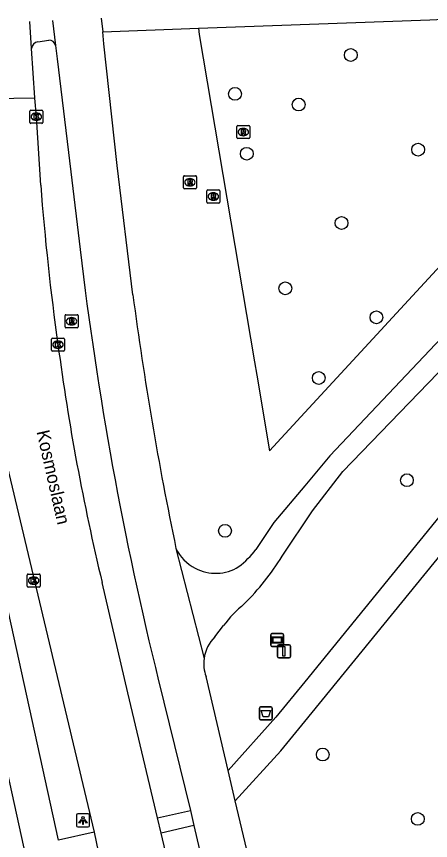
# Model space of a CAD drawing. Extents: x 161928 to 163055, y 386475 to 387428.
# Drawn here: x 162977.9 to 163009.6, y 387246.4 to 387309.3 of the extents above; entities that cross this region are included whole.
import ezdxf

# ---------------------------------------------------------------- set-up
doc = ezdxf.new("R2010")
doc.units = 0
for name, color, linetype in [('IMGEO_Afvalbak', 7, 'Continuous'), ('IMGEO_Boom', 7, 'Continuous'), ('IMGEO_Fietspad_gesloten', 7, 'Continuous'), ('IMGEO_Groenvoorziening', 7, 'Continuous'), ('IMGEO_Kolk', 7, 'Continuous'), ('IMGEO_Lichtpunt', 7, 'Continuous'), ('IMGEO_Openbare_ruimte_label', 7, 'Continuous'), ('IMGEO_Rijbaan_lokaal_gesloten', 7, 'Continuous'), ('IMGEO_Rijbaan_lokaal_open', 7, 'Continuous'), ('IMGEO_Rioolput', 7, 'Continuous'), ('IMGEO_Verkeersbordpaal', 7, 'Continuous'), ('IMGEO_Verklikker', 7, 'Continuous'), ('IMGEO_Voetpad_halfverhard', 7, 'Continuous'), ('IMGEO_Voetpad_onverhard', 7, 'Continuous'), ('IMGEO_Voetpad_open', 7, 'Continuous')]:
    doc.layers.add(name, color=color, linetype=linetype)

msp = doc.modelspace()

# ---------------------------------------------------------------- linework, layer by layer
at = {"layer": 'IMGEO_Afvalbak'}
for p, q in [((162996.524, 387255.674), (162996.524, 387256.474)), ((162996.524, 387256.474), (162996.524, 387255.674)), ((162996.624, 387256.574), (162997.414, 387256.574)), ((162997.414, 387256.574), (162996.624, 387256.574)), ((162997.514, 387256.474), (162997.514, 387255.674)), ((162997.514, 387255.674), (162997.514, 387256.474)), ((162997.414, 387255.574), (162996.624, 387255.574)), ((162996.624, 387255.574), (162997.414, 387255.574))]:
    msp.add_line(p, q, dxfattribs=at)
msp.add_lwpolyline([(162996.667, 387256.288), (162997.371, 387256.288), (162997.222, 387255.818), (162996.816, 387255.818), (162996.667, 387256.288)], dxfattribs=at)
for centre, start, end in [((162996.624, 387256.474), 90, 180), ((162996.624, 387256.474), 90, 180), ((162997.414, 387256.474), 0, 90), ((162997.414, 387256.474), 360, 90), ((162996.624, 387255.674), 180, 270), ((162996.624, 387255.674), 180, 270), ((162997.414, 387255.674), 270, 0), ((162997.414, 387255.674), 270, 0)]:
    msp.add_arc(centre, 0.1, start, end, dxfattribs=at)
at = {"layer": 'IMGEO_Boom'}
for centre in [(163003.519, 387306.397), (162994.658, 387303.429), (162999.529, 387302.612), (163008.669, 387299.165), (162995.563, 387298.849), (163002.81, 387293.557), (162998.507, 387288.568), (163005.48, 387286.342), (163001.069, 387281.714), (163007.813, 387273.896), (162993.898, 387270.027), (163001.375, 387252.93), (163008.643, 387248.006)]:
    msp.add_circle(centre, 0.489, dxfattribs=at)
at = {"layer": 'IMGEO_Fietspad_gesloten'}
for points in [[(162980.709, 387309.033), (162980.931, 387307.132)], [(162984.422, 387309.21), (162984.54, 387308.169)], [(163032.859, 387309.244), (163030.904, 387306.638), (163027.507, 387302.795), (163001.917, 387275.757), (163000, 387273.475), (162997.635, 387270.66), (162996.266, 387268.601)], [(162998.265, 387268.079), (163000.597, 387271.551), (163002.912, 387274.552), (163026.167, 387298.614), (163030.516, 387303.342), (163034.576, 387308.416)], [(162986.85, 387288.065), (162985.639, 387297.956), (162984.639, 387307.245), (162984.54, 387308.169)], [(162980.931, 387307.132), (162981.071, 387306.113), (162982.097, 387297.48), (162982.817, 387291.528)], [(162990.147, 387268.679), (162992.292, 387260.261)], [(162993.121, 387261.915), (162993.769, 387262.781)], [(162988.818, 387258.575), (162991.246, 387248.66)], [(162994.149, 387251.697), (162992.447, 387258.903)], [(162994.683, 387249.399), (162994.149, 387251.697)], [(163001.306, 387221.467), (162999.033, 387231.084), (162994.683, 387249.399)], [(162991.246, 387248.66), (162991.519, 387247.506)], [(162991.519, 387247.506), (162995.575, 387230.114), (162998.161, 387219.176)]]:
    msp.add_lwpolyline(points, dxfattribs=at)
for centre, radius, start, end in [((163248.112, 387322.817), 267.134, 186.7265, 193.91532), ((163253.379, 387323.421), 268.864, 187.55627, 191.74775), ((162993.169, 387270.138), 3.356, 205.7751, 242.25802), ((162990.477, 387273.106), 7.335, 307.62467, 322.11251), ((162980.291, 387279.391), 21.238, 315.2412, 327.8162), ((162993.17, 387270.144), 3.362, 242.299, 302.07991), ((163002.197, 387256.231), 10.674, 129.7537, 142.14544), ((162995.088, 387259.895), 2.819, 134.22589, 172.53321), ((162995.087, 387259.892), 2.819, 172.48118, 200.54177)]:
    msp.add_arc(centre, radius, start, end, dxfattribs=at)
at = {"layer": 'IMGEO_Groenvoorziening'}
msp.add_lwpolyline([(162991.869, 387308.44), (162991.928, 387307.953), (162996.152, 387282.957), (162996.326, 387281.929), (162997.304, 387276.142), (163000, 387279.062), (163012.222, 387292.302), (163030.017, 387309.271)], dxfattribs=at)
at = {"layer": 'IMGEO_Kolk'}
for p, q in [((162978.966, 387301.25), (162978.966, 387302.102)), ((162979.041, 387302.176), (162979.893, 387302.176)), ((162979.454, 387301.956), (162979.479, 387301.956)), ((162979.967, 387302.102), (162979.967, 387301.25)), ((162979.477, 387301.396), (162979.452, 387301.396)), ((162979.893, 387301.176), (162979.041, 387301.176)), ((162980.619, 387283.83), (162980.619, 387284.682)), ((162980.694, 387284.756), (162981.546, 387284.756)), ((162981.107, 387284.536), (162981.132, 387284.536)), ((162981.62, 387284.682), (162981.62, 387283.83)), ((162981.546, 387283.756), (162980.694, 387283.756)), ((162981.13, 387283.976), (162981.105, 387283.976)), ((162978.836, 387266.725), (162979.688, 387266.725)), ((162978.761, 387265.799), (162978.761, 387266.651)), ((162979.249, 387266.505), (162979.274, 387266.505)), ((162979.762, 387266.651), (162979.762, 387265.799)), ((162979.688, 387265.725), (162978.836, 387265.725)), ((162979.272, 387265.945), (162979.247, 387265.945))]:
    msp.add_line(p, q, dxfattribs=at)
for points in [[(162978.966, 387301.25), (162978.966, 387302.102)], [(162979.041, 387302.176), (162979.893, 387302.176)], [(162979.967, 387302.102), (162979.967, 387301.25)], [(162979.287, 387301.876), (162979.41, 387301.876), (162979.41, 387301.725), (162979.54, 387301.876), (162979.704, 387301.876), (162979.558, 387301.725), (162979.711, 387301.476), (162979.559, 387301.476), (162979.474, 387301.64), (162979.41, 387301.573), (162979.41, 387301.476), (162979.287, 387301.476), (162979.287, 387301.876)], [(162979.893, 387301.176), (162979.041, 387301.176)], [(162980.619, 387283.83), (162980.619, 387284.682)], [(162980.694, 387284.756), (162981.546, 387284.756)], [(162980.94, 387284.456), (162981.063, 387284.456), (162981.063, 387284.305), (162981.193, 387284.456), (162981.357, 387284.456), (162981.211, 387284.305), (162981.364, 387284.056), (162981.212, 387284.056), (162981.127, 387284.22), (162981.063, 387284.153), (162981.063, 387284.056), (162980.94, 387284.056), (162980.94, 387284.456)], [(162981.62, 387284.682), (162981.62, 387283.83)], [(162981.546, 387283.756), (162980.694, 387283.756)], [(162978.836, 387266.725), (162979.688, 387266.725)], [(162978.761, 387265.799), (162978.761, 387266.651)], [(162979.082, 387266.425), (162979.205, 387266.425), (162979.205, 387266.274), (162979.335, 387266.425), (162979.499, 387266.425), (162979.353, 387266.274), (162979.506, 387266.025), (162979.354, 387266.025), (162979.269, 387266.189), (162979.205, 387266.122), (162979.205, 387266.025), (162979.082, 387266.025), (162979.082, 387266.425)], [(162979.762, 387266.651), (162979.762, 387265.799)], [(162979.688, 387265.725), (162978.836, 387265.725)]]:
    msp.add_lwpolyline(points, dxfattribs=at)
for centre, start, end in [((162979.043, 387302.1), 91.55205, 178.44795), ((162979.043, 387302.1), 91.55205, 178.44795), ((162979.891, 387302.1), 1.55205, 88.44795), ((162979.891, 387302.1), 1.55205, 88.44795), ((162979.043, 387301.252), 181.55205, 268.44795), ((162979.043, 387301.252), 181.55205, 268.44795), ((162979.891, 387301.252), 271.55205, 358.44795), ((162979.891, 387301.252), 271.55205, 358.44795), ((162980.696, 387284.68), 91.55205, 178.44795), ((162980.696, 387284.68), 91.55205, 178.44795), ((162981.544, 387284.68), 1.55205, 88.44795), ((162981.544, 387284.68), 1.55205, 88.44795), ((162980.696, 387283.832), 181.55205, 268.44795), ((162980.696, 387283.832), 181.55205, 268.44795), ((162981.544, 387283.832), 271.55205, 358.44795), ((162981.544, 387283.832), 271.55205, 358.44795), ((162978.838, 387266.649), 91.55205, 178.44795), ((162978.838, 387266.649), 91.55205, 178.44795), ((162979.686, 387266.649), 1.55205, 88.44795), ((162979.686, 387266.649), 1.55205, 88.44795), ((162978.838, 387265.801), 181.55205, 268.44795), ((162978.838, 387265.801), 181.55205, 268.44795), ((162979.686, 387265.801), 271.55205, 358.44795), ((162979.686, 387265.801), 271.55205, 358.44795)]:
    msp.add_arc(centre, 0.0765, start, end, dxfattribs=at)
for centre, major_axis, ratio, start_param, end_param in [((162979.453, 387301.676), (-0.387, 0.002), 0.722429, 4.712389, 7.853982), ((162979.478, 387301.676), (-0.39, 0.002), 0.717154, 1.570796, 4.712389), ((162981.106, 387284.256), (-0.387, 0.002), 0.722429, 4.712389, 7.853982), ((162981.131, 387284.256), (-0.39, 0.002), 0.717154, 1.570796, 4.712389), ((162979.248, 387266.225), (-0.387, 0.002), 0.722429, 4.712389, 7.853982), ((162979.273, 387266.225), (-0.39, 0.002), 0.717154, 1.570796, 4.712389)]:
    msp.add_ellipse(centre, major_axis=major_axis, ratio=ratio, start_param=start_param, end_param=end_param, dxfattribs=at)
at = {"layer": 'IMGEO_Lichtpunt'}
for p, q in [((162982.536, 387248.297), (162982.536, 387247.49)), ((162982.536, 387248.297), (162982.536, 387247.49)), ((162983.438, 387248.392), (162982.63, 387248.392)), ((162983.438, 387248.392), (162982.63, 387248.392)), ((162983.532, 387247.49), (162983.532, 387248.297)), ((162983.532, 387247.49), (162983.532, 387248.297)), ((162982.63, 387247.396), (162983.438, 387247.396)), ((162982.63, 387247.396), (162983.438, 387247.396))]:
    msp.add_line(p, q, dxfattribs=at)
for points in [[(162982.91, 387247.961), (162982.949, 387247.933), (162982.761, 387247.671), (162982.723, 387247.698), (162982.91, 387247.961)], [(162983.012, 387247.913), (162983.059, 387247.913), (162983.059, 387247.591), (162983.012, 387247.591), (162983.012, 387247.913)], [(162983.122, 387247.933), (162983.16, 387247.96), (162983.347, 387247.698), (162983.308, 387247.67), (162983.122, 387247.933)]]:
    msp.add_lwpolyline(points, dxfattribs=at)
msp.add_circle((162983.035, 387248.095), 0.0994, dxfattribs=at)
for centre, start, end in [((162982.63, 387248.297), 90, 180), ((162982.63, 387248.297), 90, 180), ((162983.438, 387248.297), 0, 90), ((162983.438, 387248.297), 0, 90), ((162982.63, 387247.49), 180, 270), ((162982.63, 387247.49), 180, 270), ((162983.438, 387247.49), 270, 0), ((162983.438, 387247.49), 270, 360)]:
    msp.add_arc(centre, 0.0946, start, end, dxfattribs=at)
at = {"layer": 'IMGEO_Rijbaan_lokaal_gesloten'}
for points in [[(162979.802, 387296.437), (162979.467, 387301.676), (162979.34, 387303.091)], [(162970.789, 387301.971), (162971.129, 387300.765), (162975.249, 387283.233), (162983.881, 387246.985)], [(162988.723, 387248.091), (162986.456, 387257.636), (162984.498, 387266.086)], [(162989.014, 387246.908), (162988.723, 387248.091)], [(162983.881, 387246.985), (162984.207, 387245.523)], [(162995.953, 387217.567), (162993.366, 387228.466), (162989.014, 387246.908)]]:
    msp.add_lwpolyline(points, dxfattribs=at)
for centre, radius, start, end in [((163169.637, 387310.816), 190.379, 184.33146, 188.01945), ((163158.574, 387307.848), 179.015, 187.57278, 193.49056)]:
    msp.add_arc(centre, radius, start, end, dxfattribs=at)
at = {"layer": 'IMGEO_Rijbaan_lokaal_open'}
for points in [[(162979.102, 387306.901), (162978.977, 387308.95)], [(162979.34, 387303.091), (162979.338, 387303.116), (162979.102, 387306.901)], [(162979.34, 387303.091), (162976.11, 387303.05)]]:
    msp.add_lwpolyline(points, dxfattribs=at)
at = {"layer": 'IMGEO_Rioolput'}
for p, q in [((162994.793, 387300.082), (162994.793, 387300.934)), ((162994.868, 387301.008), (162995.72, 387301.008)), ((162995.281, 387300.788), (162995.306, 387300.788)), ((162995.794, 387300.934), (162995.794, 387300.082)), ((162995.304, 387300.228), (162995.279, 387300.228)), ((162995.72, 387300.008), (162994.868, 387300.008)), ((162990.712, 387296.246), (162990.712, 387297.098)), ((162990.787, 387297.172), (162991.639, 387297.172)), ((162991.2, 387296.952), (162991.225, 387296.952)), ((162991.713, 387297.098), (162991.713, 387296.246)), ((162991.223, 387296.392), (162991.198, 387296.392)), ((162991.639, 387296.172), (162990.787, 387296.172)), ((162992.507, 387295.156), (162992.507, 387296.008)), ((162992.582, 387296.082), (162993.434, 387296.082)), ((162992.995, 387295.862), (162993.02, 387295.862)), ((162993.508, 387296.008), (162993.508, 387295.156)), ((162993.434, 387295.082), (162992.582, 387295.082)), ((162993.018, 387295.302), (162992.993, 387295.302)), ((162981.659, 387285.624), (162981.659, 387286.476)), ((162981.734, 387286.55), (162982.586, 387286.55)), ((162982.147, 387286.33), (162982.172, 387286.33)), ((162982.66, 387286.476), (162982.66, 387285.624)), ((162982.17, 387285.77), (162982.145, 387285.77)), ((162982.586, 387285.55), (162981.734, 387285.55))]:
    msp.add_line(p, q, dxfattribs=at)
for points in [[(162994.793, 387300.082), (162994.793, 387300.934)], [(162994.868, 387301.008), (162995.72, 387301.008)], [(162995.382, 387300.706), (162995.13, 387300.708), (162995.13, 387300.308)], [(162995.794, 387300.934), (162995.794, 387300.082)], [(162995.13, 387300.308), (162995.254, 387300.308), (162995.254, 387300.47), (162995.265, 387300.47)], [(162995.308, 387300.627), (162995.254, 387300.627), (162995.254, 387300.546)], [(162995.254, 387300.546), (162995.306, 387300.546)], [(162995.312, 387300.441), (162995.383, 387300.308), (162995.523, 387300.308), (162995.458, 387300.434)], [(162995.72, 387300.008), (162994.868, 387300.008)], [(162990.712, 387296.246), (162990.712, 387297.098)], [(162990.787, 387297.172), (162991.639, 387297.172)], [(162991.713, 387297.098), (162991.713, 387296.246)], [(162991.301, 387296.87), (162991.049, 387296.872), (162991.049, 387296.472)], [(162991.049, 387296.472), (162991.173, 387296.472), (162991.173, 387296.634), (162991.184, 387296.634)], [(162991.227, 387296.791), (162991.173, 387296.791), (162991.173, 387296.71)], [(162991.173, 387296.71), (162991.225, 387296.71)], [(162991.231, 387296.605), (162991.302, 387296.472), (162991.442, 387296.472), (162991.377, 387296.598)], [(162991.639, 387296.172), (162990.787, 387296.172)], [(162992.507, 387295.156), (162992.507, 387296.008)], [(162992.582, 387296.082), (162993.434, 387296.082)], [(162993.096, 387295.78), (162992.844, 387295.782), (162992.844, 387295.382)], [(162993.022, 387295.701), (162992.968, 387295.701), (162992.968, 387295.62)], [(162993.508, 387296.008), (162993.508, 387295.156)], [(162993.434, 387295.082), (162992.582, 387295.082)], [(162992.844, 387295.382), (162992.968, 387295.382), (162992.968, 387295.544), (162992.979, 387295.544)], [(162992.968, 387295.62), (162993.02, 387295.62)], [(162993.026, 387295.515), (162993.097, 387295.382), (162993.237, 387295.382), (162993.172, 387295.508)], [(162981.659, 387285.624), (162981.659, 387286.476)], [(162981.734, 387286.55), (162982.586, 387286.55)], [(162982.248, 387286.248), (162981.996, 387286.25), (162981.996, 387285.85)], [(162982.66, 387286.476), (162982.66, 387285.624)], [(162981.996, 387285.85), (162982.12, 387285.85), (162982.12, 387286.012), (162982.131, 387286.012)], [(162982.174, 387286.169), (162982.12, 387286.169), (162982.12, 387286.088)], [(162982.12, 387286.088), (162982.172, 387286.088)], [(162982.178, 387285.983), (162982.249, 387285.85), (162982.389, 387285.85), (162982.324, 387285.976)], [(162982.586, 387285.55), (162981.734, 387285.55)]]:
    msp.add_lwpolyline(points, dxfattribs=at)
for centre, radius, start, end in [((162994.87, 387300.932), 0.0765, 91.55205, 178.44795), ((162994.87, 387300.932), 0.0765, 91.55205, 178.44795), ((162995.381, 387300.596), 0.109, 350.36119, 89.41601), ((162995.718, 387300.932), 0.0765, 1.55205, 88.44795), ((162995.718, 387300.932), 0.0765, 1.55205, 88.44795), ((162994.87, 387300.084), 0.0765, 181.55205, 268.44795), ((162994.87, 387300.084), 0.0765, 181.55205, 268.44795), ((162995.264, 387300.417), 0.0533, 26.02933, 88.69889), ((162995.29, 387300.735), 0.19, 274.7715, 282.96867), ((162995.314, 387300.531), 0.0964, 77.00612, 93.18647), ((162995.328, 387300.588), 0.0378, 276.66336, 79.67722), ((162995.379, 387300.596), 0.112, 277.58423, 350.98172), ((162995.363, 387300.381), 0.108, 29.51342, 73.79051), ((162995.718, 387300.084), 0.0765, 271.55205, 358.44795), ((162995.718, 387300.084), 0.0765, 271.55205, 358.44795), ((162990.789, 387297.096), 0.0765, 91.55205, 178.44795), ((162990.789, 387297.096), 0.0765, 91.55205, 178.44795), ((162991.637, 387297.096), 0.0765, 1.55205, 88.44795), ((162991.637, 387297.096), 0.0765, 1.55205, 88.44795), ((162991.183, 387296.581), 0.0533, 26.02933, 88.69889), ((162991.209, 387296.899), 0.19, 274.7715, 282.96867), ((162991.233, 387296.695), 0.0964, 77.00612, 93.18647), ((162991.247, 387296.752), 0.0378, 276.66336, 79.67722), ((162991.3, 387296.76), 0.109, 350.36119, 89.41601), ((162991.298, 387296.76), 0.112, 277.58423, 350.98172), ((162991.282, 387296.545), 0.108, 29.51342, 73.79051), ((162990.789, 387296.248), 0.0765, 181.55205, 268.44795), ((162990.789, 387296.248), 0.0765, 181.55205, 268.44795), ((162991.637, 387296.248), 0.0765, 271.55205, 358.44795), ((162991.637, 387296.248), 0.0765, 271.55205, 358.44795), ((162992.584, 387296.006), 0.0765, 91.55205, 178.44795), ((162992.584, 387296.006), 0.0765, 91.55205, 178.44795), ((162993.028, 387295.605), 0.0964, 77.00612, 93.18647), ((162993.042, 387295.662), 0.0378, 276.66336, 79.67722), ((162993.095, 387295.67), 0.109, 350.36119, 89.41601), ((162993.093, 387295.67), 0.112, 277.58423, 350.98172), ((162993.432, 387296.006), 0.0765, 1.55205, 88.44795), ((162993.432, 387296.006), 0.0765, 1.55205, 88.44795), ((162992.584, 387295.158), 0.0765, 181.55205, 268.44795), ((162992.584, 387295.158), 0.0765, 181.55205, 268.44795), ((162992.978, 387295.491), 0.0533, 26.02933, 88.69889), ((162993.004, 387295.809), 0.19, 274.7715, 282.96867), ((162993.077, 387295.455), 0.108, 29.51342, 73.79051), ((162993.432, 387295.158), 0.0765, 271.55205, 358.44795), ((162993.432, 387295.158), 0.0765, 271.55205, 358.44795), ((162981.736, 387286.474), 0.0765, 91.55205, 178.44795), ((162981.736, 387286.474), 0.0765, 91.55205, 178.44795), ((162982.247, 387286.138), 0.109, 350.36119, 89.41601), ((162982.584, 387286.474), 0.0765, 1.55205, 88.44795), ((162982.584, 387286.474), 0.0765, 1.55205, 88.44795), ((162981.736, 387285.626), 0.0765, 181.55205, 268.44795), ((162981.736, 387285.626), 0.0765, 181.55205, 268.44795), ((162982.13, 387285.959), 0.0533, 26.02933, 88.69889), ((162982.156, 387286.277), 0.19, 274.7715, 282.96867), ((162982.18, 387286.073), 0.0964, 77.00612, 93.18647), ((162982.194, 387286.13), 0.0378, 276.66336, 79.67722), ((162982.245, 387286.138), 0.112, 277.58423, 350.98172), ((162982.229, 387285.923), 0.108, 29.51342, 73.79051), ((162982.584, 387285.626), 0.0765, 271.55205, 358.44795), ((162982.584, 387285.626), 0.0765, 271.55205, 358.44795)]:
    msp.add_arc(centre, radius, start, end, dxfattribs=at)
for centre, major_axis, ratio, start_param, end_param in [((162995.28, 387300.508), (-0.387, 0.002), 0.722429, 4.712389, 7.853982), ((162995.305, 387300.508), (-0.39, 0.002), 0.717154, 1.570796, 4.712389), ((162991.199, 387296.672), (-0.387, 0.002), 0.722429, 4.712389, 7.853982), ((162991.224, 387296.672), (-0.39, 0.002), 0.717154, 1.570796, 4.712389), ((162992.994, 387295.582), (-0.387, 0.002), 0.722429, 4.712389, 7.853982), ((162993.019, 387295.582), (-0.39, 0.002), 0.717154, 1.570796, 4.712389), ((162982.146, 387286.05), (-0.387, 0.002), 0.722429, 4.712389, 7.853982), ((162982.171, 387286.05), (-0.39, 0.002), 0.717154, 1.570796, 4.712389)]:
    msp.add_ellipse(centre, major_axis=major_axis, ratio=ratio, start_param=start_param, end_param=end_param, dxfattribs=at)
at = {"layer": 'IMGEO_Verkeersbordpaal'}
for p, q in [((162997.912, 387260.416), (162997.912, 387261.216)), ((162997.912, 387261.216), (162997.912, 387260.416)), ((162998.012, 387261.316), (162998.802, 387261.316)), ((162998.802, 387261.316), (162998.012, 387261.316)), ((162998.902, 387261.216), (162998.902, 387260.416)), ((162998.902, 387260.416), (162998.902, 387261.216)), ((162998.802, 387260.316), (162998.012, 387260.316)), ((162998.012, 387260.316), (162998.802, 387260.316))]:
    msp.add_line(p, q, dxfattribs=at)
msp.add_lwpolyline([(162998.332, 387261.191), (162998.482, 387261.191), (162998.482, 387260.441), (162998.332, 387260.441), (162998.332, 387261.191)], dxfattribs=at)
for centre, start, end in [((162998.012, 387261.216), 90, 180), ((162998.012, 387261.216), 90, 180), ((162998.802, 387261.216), 0, 90), ((162998.802, 387261.216), 360, 90), ((162998.012, 387260.416), 180, 270), ((162998.012, 387260.416), 180, 270), ((162998.802, 387260.416), 270, 0), ((162998.802, 387260.416), 270, 0)]:
    msp.add_arc(centre, 0.1, start, end, dxfattribs=at)
at = {"layer": 'IMGEO_Verklikker'}
for p, q in [((162997.39, 387261.282), (162997.39, 387262.082)), ((162997.39, 387262.082), (162997.39, 387261.282)), ((162997.49, 387262.182), (162998.28, 387262.182)), ((162998.28, 387262.182), (162997.49, 387262.182)), ((162998.38, 387262.082), (162998.38, 387261.282)), ((162998.38, 387261.282), (162998.38, 387262.082)), ((162998.28, 387261.182), (162997.49, 387261.182)), ((162997.49, 387261.182), (162998.28, 387261.182))]:
    msp.add_line(p, q, dxfattribs=at)
for points in [[(162997.491, 387261.914), (162998.279, 387261.914), (162998.279, 387261.45), (162997.491, 387261.45), (162997.491, 387261.914)], [(162997.556, 387261.849), (162997.556, 387261.515), (162998.214, 387261.515), (162998.214, 387261.849), (162997.556, 387261.849)]]:
    msp.add_lwpolyline(points, dxfattribs=at)
for centre, start, end in [((162997.49, 387262.082), 90, 180), ((162997.49, 387262.082), 90, 180), ((162998.28, 387262.082), 0, 90), ((162998.28, 387262.082), 360, 90), ((162997.49, 387261.282), 180, 270), ((162997.49, 387261.282), 180, 270), ((162998.28, 387261.282), 270, 0), ((162998.28, 387261.282), 270, 0)]:
    msp.add_arc(centre, 0.1, start, end, dxfattribs=at)
at = {"layer": 'IMGEO_Voetpad_halfverhard'}
for points in [[(163034.576, 387308.416), (163036.043, 387307.26), (163036.073, 387307.229), (163036.261, 387307.008), (163036.43, 387306.772), (163036.576, 387306.521), (163036.699, 387306.258), (163036.799, 387305.986), (163036.873, 387305.705), (163036.923, 387305.419), (163036.946, 387305.13), (163036.944, 387304.84), (163036.916, 387304.551), (163036.862, 387304.266), (163036.783, 387303.987), (163036.679, 387303.716), (163036.551, 387303.455), (163036.401, 387303.207), (163000, 387258.491), (162997.793, 387255.78), (162994.149, 387251.697)], [(162994.683, 387249.399), (162998.162, 387253.205), (163000, 387255.454), (163010.464, 387268.258)], [(162988.723, 387248.091), (162991.246, 387248.66)], [(162991.519, 387247.506), (162989.014, 387246.908)]]:
    msp.add_lwpolyline(points, dxfattribs=at)
at = {"layer": 'IMGEO_Voetpad_onverhard'}
for points in [[(162991.869, 387308.44), (163009.569, 387309.093), (163010.108, 387309.121), (163022.444, 387309.343), (163030.017, 387309.271)], [(162984.54, 387308.169), (162991.869, 387308.44)]]:
    msp.add_lwpolyline(points, dxfattribs=at)
at = {"layer": 'IMGEO_Voetpad_open'}
for points in [[(162979.568, 387307.412), (162980.416, 387307.532)], [(162983.881, 387246.985), (162981.149, 387246.379), (162968.062, 387306.026), (162969.785, 387306.23)], [(162973.235, 387269.779), (162973.752, 387267.424), (162981.057, 387234.117), (162983.415, 387223.488), (162984.336, 387219.368)]]:
    msp.add_lwpolyline(points, dxfattribs=at)
for centre, radius, start, end in [((162979.647, 387306.872), 0.545, 98.27896, 176.99532), ((162980.422, 387307.008), 0.524, 13.66696, 90.66014)]:
    msp.add_arc(centre, radius, start, end, dxfattribs=at)

# ---------------------------------------------------------------- texts
at = {"layer": 'IMGEO_Openbare_ruimte_label'}
msp.add_text('Kosmoslaan', height=1, rotation=282.77124, dxfattribs=at).set_placement((162979.471, 387277.609))

doc.saveas('drawing.dxf')
